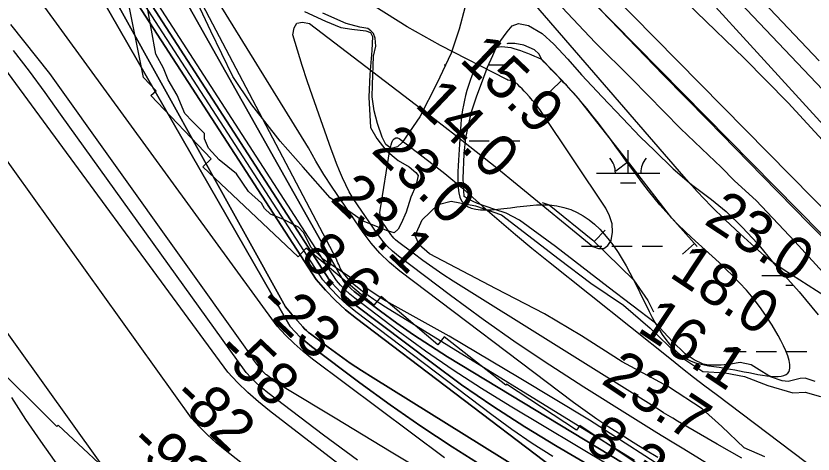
# Model space of a CAD drawing. Extents: x 3477039 to 3515015, y 546746 to 572297.
# Drawn here: x 3504314 to 3505574, y 559681 to 560373 of the extents above; entities that cross this region are included whole.
import ezdxf

# ---------------------------------------------------------------- set-up
doc = ezdxf.new("R2010")
doc.units = 0
for name, color, linetype in [('V-BORW-LINE', 7, 'Continuous'), ('V-FLOD-BASE', 7, 'Continuous'), ('V-LEVE-TOET', 7, 'Continuous'), ('V-RIVR-EDGE', 7, 'Continuous'), ('V-RIVR-RANG', 7, 'Continuous'), ('V-ROAD-CNTR', 7, 'Continuous'), ('V-RRAP-RVMT', 7, 'Continuous'), ('V-SITE-VEGE', 7, 'Continuous'), ('V-SURV-LINE', 7, 'Continuous'), ('V-TOPO-DPTH', 7, 'Continuous'), ('V-TOPO-MAJR', 7, 'Continuous'), ('V-TOPO-MINR', 7, 'Continuous'), ('V-TOPO-SHOR', 7, 'Continuous'), ('V-TOPO-WATR', 7, 'Continuous'), ('V-WETL-SWMP', 7, 'Continuous')]:
    doc.layers.add(name, color=color, linetype=linetype)

msp = doc.modelspace()

# ---------------------------------------------------------------- linework, layer by layer
at = {"layer": 'V-BORW-LINE'}
for p, q in [((3505176.2, 560272.1), (3505158.3, 560254.6)), ((3505281.5, 560143.1), (3505261.7, 560127.9)), ((3505227.6, 560016.9), (3505245.1, 560034.8)), ((3505386.1, 560013.6), (3505367.4, 559997))]:
    msp.add_line(p, q, dxfattribs=at)
for points in [[(3505144.6, 560304.4), (3505140, 560313.4), (3505133.1, 560319.8), (3505116.6, 560327.3), (3505102.2, 560329.8), (3505091.3, 560329.8), (3505089.3, 560329.4)], [(3505390.2, 560009), (3505350.2, 560054.1), (3505278.9, 560146.6), (3505206.4, 560238.4), (3505176.3, 560272), (3505144.6, 560304.4)], [(3505145.5, 560078.7), (3505156.4, 560074.8), (3505225.4, 560019.1), (3505289.8, 559956.2), (3505312.2, 559923.6), (3505321.5, 559905.8)]]:
    msp.add_lwpolyline(points, dxfattribs=at)
msp.add_spline([(3505144.6, 560304.4), (3505206.4, 560238.4), (3505350.2, 560054.1), (3505518.3, 559868.7), (3505535.9, 559811.9), (3505443.1, 559815.6), (3505381.1, 559827.9), (3505289.8, 559956.2), (3505156.4, 560074.8), (3505018.1, 560081.4), (3505013.1, 560145.3), (3505031.4, 560271.1), (3505064.5, 560320.1), (3505144.6, 560304.4)], degree=3, dxfattribs=at)
at = {"layer": 'V-FLOD-BASE'}
msp.add_lwpolyline([(3505635.3, 559976.9), (3505567.4, 560044.8), (3505493.5, 560120.2), (3505408, 560208), (3505336.4, 560280.3), (3505238.8, 560381.9), (3505185.5, 560437.3), (3505116.4, 560507.7), (3505053.3, 560570.6), (3504994.5, 560629.2), (3504900.5, 560723.9), (3504841.7, 560785.6), (3504772, 560856.6), (3504684.7, 560945.1), (3504628.9, 561003), (3504571.3, 561061.6), (3504501, 561135.7), (3504416.7, 561218.6)], dxfattribs=at)
at = {"layer": 'V-LEVE-TOET'}
for points in [[(3505618.5, 560144.5), (3505534.3, 560236.1), (3505464.6, 560306.5), (3505389.3, 560379.4), (3505278.3, 560488.5), (3505176, 560599.3), (3505093.1, 560695.1), (3505007.5, 560779.9), (3504911.9, 560886.3), (3504808.3, 560997.7), (3504703.9, 561098.8), (3504607.6, 561205.2)], [(3505159.2, 560405.9), (3505228.9, 560331.2), (3505286.5, 560274.5), (3505364.1, 560195.3), (3505408.4, 560153.6), (3505428.4, 560134.2), (3505449.6, 560113), (3505483.6, 560081.8)], [(3505483.6, 560081.8), (3505544.8, 560017.1), (3505589, 559968.5), (3505646.6, 559907.5), (3505678.7, 559873.9), (3505693.9, 559857.7), (3505713.3, 559839.6), (3505732.1, 559824), (3505772.9, 559795.1), (3505807.7, 559771.9), (3505849.2, 559749.8), (3505888.2, 559729.6), (3505926.1, 559713.7), (3505967.7, 559699.7), (3505985.5, 559693.9), (3506017.9, 559686.7), (3506067, 559678.6), (3506113.6, 559672.5), (3506157.2, 559668.8), (3506204, 559668.2), (3506266.7, 559672.8)]]:
    msp.add_lwpolyline(points, dxfattribs=at)
at = {"layer": 'V-RIVR-EDGE'}
msp.add_lwpolyline([(3505364, 559642.3), (3505220.2, 559734.6), (3505108.9, 559801.7), (3504998.1, 559867.5), (3504894.1, 559925.3), (3504799.9, 559988.7), (3504780.3, 560007.7), (3504768.1, 560031), (3504760.2, 560039.6), (3504736.3, 560052), (3504716.1, 560060), (3504706.3, 560069.2), (3504701.5, 560077.8), (3504681.3, 560096.2), (3504662.4, 560123.8), (3504634.8, 560146), (3504617.7, 560164.4), (3504611.6, 560179.1), (3504611.7, 560187.7), (3504592.7, 560206.7), (3504580.5, 560219), (3504568.3, 560248.4), (3504554.3, 560272.4), (3504547, 560290.8), (3504534.8, 560312.9), (3504520.9, 560388.9)], dxfattribs=at)
at = {"layer": 'V-ROAD-CNTR'}
for points in [[(3505819.1, 560014.4), (3505438.1, 560415.4), (3504567.9, 561339.7), (3504437.6, 561475.3)], [(3505819.1, 560014.4), (3505438.1, 560415.4), (3505119.9, 560753.3)]]:
    msp.add_lwpolyline(points, dxfattribs=at)
at = {"layer": 'V-RRAP-RVMT'}
for points in [[(3505437.9, 559571.2), (3505205.1, 559726.6), (3505199.7, 559719.1), (3505088.9, 559791.9), (3505087.8, 559790.2), (3504990.5, 559866.3), (3504980.3, 559854), (3504890.6, 559929.9), (3504879, 559916.5), (3504772.1, 560006.3), (3504759.5, 559992.8), (3504608.7, 560135.1), (3504622.3, 560147.4), (3504526.9, 560247.8), (3504535.1, 560255.1), (3504515.4, 560276.2), (3504487.7, 560413.2)], [(3504266.7, 559835.2), (3504378.3, 559725), (3504380.4, 559727.1), (3504483.9, 559630)]]:
    msp.add_lwpolyline(points, dxfattribs=at)
at = {"layer": 'V-SITE-VEGE'}
for points in [[(3504769.8, 560380.5), (3504802.8, 560365.3), (3504827.2, 560355.1), (3504844.4, 560352.4), (3504866.5, 560349.7), (3504873.8, 560347.1), (3504877.4, 560340.9), (3504875.9, 560318.8), (3504872.9, 560280.7), (3504871.2, 560245.1), (3504874.2, 560197.1), (3504883.8, 560179.8), (3504898.3, 560161.1), (3504917.8, 560144.9), (3504934.9, 560134.8), (3504945.8, 560126), (3504949.4, 560121.1), (3504945.5, 560105.2), (3504937.9, 560086.8), (3504930.2, 560063.6), (3504922.6, 560045.2), (3504917.5, 560036.7), (3504911.3, 560030.6), (3504899.1, 560034.5), (3504861.2, 560049.8), (3504810, 560086.1), (3504767.7, 560134.6), (3504731.3, 560175.7), (3504686.6, 560232.9), (3504656.5, 560277.5), (3504621.8, 560349.3), (3504600.3, 560393.9)], [(3505497.6, 559676.9), (3505464.8, 559691.1), (3505429.6, 559724.6), (3505398.3, 559752.5), (3505345.2, 559787.6), (3505271.6, 559827.1), (3505207.5, 559867.8), (3505148.9, 559903), (3505072.5, 559942.5), (3504967.4, 559997.5), (3504951.1, 560011.5), (3504944.5, 560026.7), (3504955.8, 560051.3), (3504980.9, 560075.7), (3505001.6, 560080.9), (3505039.9, 560073.5), (3505081, 560059.2), (3505172.1, 559989.2), (3505222.4, 559951.4), (3505274.1, 559916.4), (3505316.3, 559880.1), (3505359.7, 559838.2), (3505399.1, 559811.6), (3505434.9, 559809.7), (3505465, 559803.8), (3505501.9, 559789.6), (3505541.6, 559778), (3505560.9, 559779.1), (3505585.5, 559771.9)]]:
    msp.add_lwpolyline(points, dxfattribs=at)
at = {"layer": 'V-SURV-LINE'}
for points in [[(3503966, 561715.1), (3505716.8, 559940)], [(3505695.5, 559918.9), (3503944.6, 561694)]]:
    msp.add_lwpolyline(points, dxfattribs=at)
at = {"layer": 'V-TOPO-DPTH'}
for points in [[(3505328.2, 559675.7), (3505308.8, 559687.6), (3505289.4, 559699.5), (3505270, 559711.4), (3505250.9, 559723.7), (3505232, 559736.3), (3505213.4, 559749.4), (3505195.1, 559762.9), (3504920.5, 559970.3), (3504904.2, 559984), (3504888.9, 559998.5), (3504875, 560014.5), (3504862.2, 560031.4), (3504813.2, 560102.9), (3504800, 560123.1), (3504787.5, 560143.7), (3504775.9, 560164.8), (3504531, 560562.1), (3504513.8, 560583.4), (3504495.9, 560604), (3504476.9, 560623.7), (3504457.3, 560642.7), (3503825.2, 561037.7)], [(3505231, 559656.9), (3505169, 559693.2), (3505117.8, 559724.3), (3505067.3, 559756.7), (3505018.1, 559790.8), (3504969.7, 559826.2), (3504850.1, 559916.7), (3504839.1, 559925.7), (3504828.5, 559935.1), (3504818.7, 559945.3), (3504809.4, 559956), (3504461.4, 560494.1), (3504443.2, 560516.3), (3504424.3, 560537.8), (3504404.2, 560558.3), (3504383.4, 560578), (3503753.2, 560979.2)], [(3503753.2, 560979.2), (3504383.4, 560578), (3504404.2, 560558.3), (3504424.3, 560537.8), (3504443.2, 560516.3), (3504461.4, 560494.1), (3504809.4, 559956), (3504818.7, 559945.3), (3504828.5, 559935.1), (3504839.1, 559925.7), (3504850.1, 559916.7), (3504969.7, 559826.2), (3505018.1, 559790.8), (3505067.3, 559756.7), (3505117.8, 559724.3), (3505169, 559693.2), (3505231, 559656.9)], [(3505225.9, 559585.4), (3504878, 559801.4), (3504859.8, 559813), (3504841.9, 559824.9), (3504824.3, 559837.3), (3504806.9, 559850), (3504779.1, 559870.9), (3504775.8, 559873.5), (3504772.7, 559876.2), (3504769.7, 559879.2), (3504766.9, 559882.2), (3504750.4, 559901.1), (3504739.7, 559913.9), (3504415.7, 560497.9), (3504408.2, 560507), (3504400.4, 560515.8), (3504392.2, 560524.2), (3504383.7, 560532.3), (3503684.3, 560965.6)], [(3503684.3, 560965.6), (3504383.7, 560532.3), (3504392.2, 560524.2), (3504400.4, 560515.8), (3504408.2, 560507), (3504415.7, 560497.9), (3504739.7, 559913.9), (3504750.4, 559901.1), (3504766.9, 559882.2), (3504769.7, 559879.2), (3504772.7, 559876.2), (3504775.8, 559873.5), (3504779.1, 559870.9), (3504806.9, 559850), (3504824.3, 559837.3), (3504841.9, 559824.9), (3504859.8, 559813), (3504878, 559801.4), (3505225.9, 559585.4)], [(3503910.6, 560839.8), (3504383.5, 560555.2), (3504398.2, 560541.3), (3504412.4, 560526.8), (3504425.7, 560511.7), (3504438.6, 560496), (3504788, 559956.8), (3504802.7, 559940.1), (3504818.1, 559924.1), (3504834.6, 559909.3), (3504851.8, 559895.2), (3505162.9, 559659.5)], [(3503910.6, 560839.8), (3504383.5, 560555.2), (3504398.2, 560541.3), (3504412.4, 560526.8), (3504425.7, 560511.7), (3504438.6, 560496), (3504788, 559956.8), (3504802.7, 559940.1), (3504818.1, 559924.1), (3504834.6, 559909.3), (3504851.8, 559895.2), (3505162.9, 559659.5)], [(3505273.5, 559667.1), (3504995.8, 559835), (3504968.6, 559852), (3504941.8, 559869.6), (3504915.6, 559888), (3504889.7, 559906.9), (3504848.3, 559938.2), (3504843.6, 559942.1), (3504839, 559946.2), (3504834.7, 559950.6), (3504830.7, 559955.2), (3504542.1, 560468.2)], [(3504542.1, 560468.2), (3504830.7, 559955.2), (3504834.7, 559950.6), (3504839, 559946.2), (3504843.6, 559942.1), (3504848.3, 559938.2), (3504889.7, 559906.9), (3504915.6, 559888), (3504941.8, 559869.6), (3504968.6, 559852), (3504995.8, 559835), (3505273.5, 559667.1)], [(3505053.1, 559661.3), (3505003, 559692.8), (3504953.5, 559725.3), (3504904.9, 559759.2), (3504857, 559794), (3504780.8, 559851.1), (3504771.7, 559858.4), (3504762.9, 559866), (3504754.7, 559874.1), (3504746.8, 559882.7), (3504420, 560452.3)], [(3504420, 560452.3), (3504746.8, 559882.7), (3504754.7, 559874.1), (3504762.9, 559866), (3504771.7, 559858.4), (3504780.8, 559851.1), (3504857, 559794), (3504904.9, 559759.2), (3504953.5, 559725.3), (3505003, 559692.8), (3505053.1, 559661.3)]]:
    msp.add_lwpolyline(points, dxfattribs=at)
at = {"layer": 'V-TOPO-MAJR'}
for points in [[(3504991, 559675.5), (3504782.5, 559831.3), (3504767.6, 559843.2), (3504753.2, 559855.7), (3504739.7, 559869.1), (3504726.7, 559883.1), (3504355, 560392.9), (3504350.8, 560401), (3504346.5, 560409.2), (3504336.5, 560428.2), (3504330.7, 560437.1), (3504324.1, 560445.2), (3504316.1, 560451.9), (3504307.3, 560457.8)], [(3504487.7, 559610.7), (3504096.3, 560156.7)]]:
    msp.add_lwpolyline(points, dxfattribs=at)
at = {"layer": 'V-TOPO-MINR'}
for points in [[(3505253.3, 559662.3), (3505094.6, 559756.7), (3505049.3, 559784.6), (3505004.6, 559813.6), (3504960.9, 559844), (3504917.9, 559875.4), (3504849.2, 559927.4), (3504841.3, 559933.9), (3504833.8, 559940.6), (3504826.7, 559947.9), (3504820, 559955.6), (3504472.9, 560493.2), (3504452, 560518.7), (3504430.2, 560543.3), (3504407.2, 560566.8), (3504383.3, 560589.5), (3503715, 561028.3)], [(3505328.2, 559675.7), (3505308.8, 559687.6), (3505289.4, 559699.5), (3505270, 559711.4), (3505250.9, 559723.7), (3505232, 559736.3), (3505213.4, 559749.4), (3505195.1, 559762.9), (3504920.5, 559970.3), (3504904.2, 559984), (3504888.9, 559998.5), (3504875, 560014.5), (3504862.2, 560031.4), (3504813.2, 560102.9), (3504800, 560123.1), (3504787.5, 560143.7), (3504775.9, 560164.8), (3504531, 560562.1), (3504513.8, 560583.4), (3504495.9, 560604), (3504476.9, 560623.7), (3504457.3, 560642.7), (3503825.2, 561037.7)], [(3505162.3, 559677.2), (3505129.5, 559698.1), (3505097.5, 559720.2), (3505066, 559743.1), (3504850.9, 559905.9), (3504836.8, 559917.5), (3504823.3, 559929.6), (3504810.7, 559942.7), (3504798.7, 559956.4), (3504450, 560495.1), (3504434.5, 560514), (3504418.3, 560532.3), (3504401.2, 560549.8), (3504383.4, 560566.6), (3503728.8, 560978)], [(3505231, 559656.9), (3505169, 559693.2), (3505117.8, 559724.3), (3505067.3, 559756.7), (3505018.1, 559790.8), (3504969.7, 559826.2), (3504850.1, 559916.7), (3504839.1, 559925.7), (3504828.5, 559935.1), (3504818.7, 559945.3), (3504809.4, 559956), (3504461.4, 560494.1), (3504443.2, 560516.3), (3504424.3, 560537.8), (3504404.2, 560558.3), (3504383.4, 560578), (3503753.2, 560979.2)], [(3505225.9, 559585.4), (3504878, 559801.4), (3504859.8, 559813), (3504841.9, 559824.9), (3504824.3, 559837.3), (3504806.9, 559850), (3504779.1, 559870.9), (3504775.8, 559873.5), (3504772.7, 559876.2), (3504769.7, 559879.2), (3504766.9, 559882.2), (3504750.4, 559901.1), (3504739.7, 559913.9), (3504415.7, 560497.9), (3504408.2, 560507), (3504400.4, 560515.8), (3504392.2, 560524.2), (3504383.7, 560532.3), (3503684.3, 560965.6)], [(3505162.9, 559659.5), (3504851.8, 559895.2), (3504834.6, 559909.3), (3504818.1, 559924.1), (3504802.7, 559940.1), (3504788, 559956.8), (3504438.6, 560496), (3504425.7, 560511.7), (3504412.4, 560526.8), (3504398.2, 560541.3), (3504383.5, 560555.2), (3503910.6, 560839.8)], [(3505737.2, 559838.1), (3505526.5, 559972.7), (3505516.2, 559979.6), (3505506.2, 559986.9), (3505496.5, 559994.7), (3505487.1, 560002.8), (3505458.3, 560028.9), (3505435.1, 560050.7), (3505412.4, 560073), (3505390.6, 560096.2), (3505369.3, 560119.9), (3504772.7, 560808.9), (3504768.6, 560813.6), (3504764.5, 560818.3), (3504760.5, 560823), (3504756.3, 560827.7), (3504750.9, 560833.9), (3504748.1, 560837), (3504746.8, 560838.6), (3504745.5, 560840.2), (3504740.1, 560846.5)], [(3505291.5, 559671.2), (3504897.9, 559913.4), (3504888.6, 559919.3), (3504879.5, 559925.4), (3504870.5, 559931.7), (3504861.6, 559938.2), (3504847.4, 559948.9), (3504844.2, 559951.7), (3504842.8, 559953.2), (3504841.4, 559954.8), (3504831, 559967.5), (3504829.2, 559969.9), (3504827.6, 559972.4), (3504826.1, 559975), (3504824.9, 559977.8), (3504823.7, 559980.6), (3504822.5, 559983.4), (3504821.3, 559986.2), (3504820.1, 559989), (3504550.4, 560502.2)], [(3505053.1, 559661.3), (3505003, 559692.8), (3504953.5, 559725.3), (3504904.9, 559759.2), (3504857, 559794), (3504780.8, 559851.1), (3504771.7, 559858.4), (3504762.9, 559866), (3504754.7, 559874.1), (3504746.8, 559882.7), (3504420, 560452.3)], [(3505842.6, 559397.5), (3505369.1, 559688.8), (3505348, 559701.8), (3505326.8, 559714.9), (3505305.7, 559728), (3505284.5, 559741.1), (3505211.1, 559786.9), (3505157.3, 559821.4), (3505104.1, 559856.9), (3505052, 559893.9), (3505000.5, 559931.7), (3504918.5, 559993.7), (3504908.9, 560001.7), (3504899.9, 560010.3), (3504891.8, 560019.7), (3504884.3, 560029.6), (3504853.2, 560075), (3504846.6, 560085.2), (3504840.4, 560095.7), (3504834.9, 560106.5), (3504829.7, 560117.6), (3504825, 560128.9), (3504820.5, 560140.2), (3504816.1, 560151.6), (3504812, 560163.1), (3504782.3, 560246.7), (3504774, 560270.8), (3504766, 560294.9), (3504758.4, 560319.1), (3504751.2, 560343.5), (3504753.2, 560354.7), (3504757.8, 560362), (3504766.4, 560363.7), (3504777.5, 560361.5), (3504975.7, 560210.2), (3505008.5, 560184.9), (3505041.2, 560159.3), (3505073.5, 560133.4), (3505105.7, 560107.3), (3505225.5, 560009), (3505234.6, 560005.7), (3505242.7, 560005.7), (3505249.2, 560010.5), (3505254.7, 560018.4), (3505256.3, 560031.9), (3505255.8, 560044.9), (3505252, 560057.4), (3505246, 560069.6), (3505143.7, 560222.4), (3505141.6, 560225.4), (3505139.4, 560228.4), (3505137.2, 560231.3), (3505134.9, 560234.3), (3505132.5, 560237.1), (3505130.2, 560239.9), (3505127.7, 560242.7), (3505125.3, 560245.5), (3505120.2, 560251.2), (3505116.9, 560254.7), (3505113.6, 560258.2), (3505110.2, 560261.6), (3505106.7, 560265), (3505102.2, 560269.2), (3505100.8, 560270.2), (3505096.1, 560271.4), (3505094.3, 560271.4), (3505091, 560272.1), (3505089.4, 560272.7), (3504984.4, 560326.5), (3504931.8, 560356.2), (3504880.9, 560388.5)], [(3504951.4, 559657.3), (3504906.9, 559684.3), (3504862.4, 559711.2), (3504817.9, 559738), (3504740.3, 559784.8), (3504734.6, 559788.3), (3504729.1, 559791.9), (3504723.6, 559795.7), (3504718.3, 559799.6), (3504709.6, 559806.2), (3504708.7, 559807), (3504706.9, 559808.6), (3504706.1, 559809.5), (3504700.8, 559815.5), (3504697.4, 559819.4), (3504694.2, 559823.4), (3504691.1, 559827.6), (3504688.1, 559831.8), (3504686.7, 559833.9), (3504683.1, 559839.2), (3504679.5, 559844.6), (3504675.8, 559849.9), (3504366.9, 560282.4), (3504305.2, 560359.7)], [(3504853.7, 559671.5), (3504799.7, 559711.1), (3504711.9, 559777.9), (3504702.7, 559785.3), (3504693.8, 559793.1), (3504685.4, 559801.4), (3504677.4, 559810), (3504383.7, 560218.4), (3504359.9, 560252.5), (3504335.1, 560285.9), (3504309.6, 560318.8)], [(3505089.1, 559461.1), (3504714.1, 559749.4), (3504696.7, 559763.6), (3504679.9, 559778.4), (3504664, 559794.1), (3504648.7, 559810.5), (3504288, 560300.4)], [(3504999.4, 559407.9), (3504644.1, 559687.4), (3504630, 559699.2), (3504616.4, 559711.4), (3504603.5, 559724.4), (3504591, 559737.9), (3504255.4, 560205.3)], [(3504889.1, 560059.7), (3504889, 560062.8), (3504889.3, 560066), (3504904.6, 560161.6), (3504905.4, 560165.6), (3504906.4, 560169.5), (3504907.8, 560173.3), (3504909.4, 560177.1), (3504911.5, 560179.4), (3504913.8, 560180.7), (3504916.5, 560180.6), (3504919.4, 560179.5), (3504982, 560131.8), (3504991.5, 560124.4), (3505000.9, 560116.8), (3505010.1, 560109.1), (3505019.2, 560101.2), (3505051.8, 560072.3), (3505077.4, 560050.1), (3505103.1, 560028.2), (3505129.1, 560006.6), (3505155.4, 559985.3), (3505349.7, 559830.4), (3505367.2, 559816.5), (3505384.8, 559802.8), (3505402.5, 559789.2), (3505420.2, 559775.6), (3505602.2, 559638.2)], [(3505461.2, 559674.8), (3505422, 559696.6), (3505359.5, 559733.3), (3505352.1, 559737.7), (3505344.7, 559742.1), (3505337.4, 559746.6), (3505330.1, 559751.1), (3505004.8, 559954.6), (3504988.6, 559965.1), (3504972.6, 559975.8), (3504956.9, 559986.9), (3504941.3, 559998.4), (3504916.6, 560017.1), (3504913.7, 560019.5), (3504911, 560022.1), (3504908.6, 560024.9), (3504906.3, 560027.9), (3504896.5, 560042.2), (3504894.8, 560044.9), (3504893.2, 560047.7), (3504891.8, 560050.6), (3504890.6, 560053.5), (3504889.7, 560056.6), (3504889.1, 560059.7)], [(3504426.7, 559597.2), (3504352.8, 559701.5), (3504329.4, 559735.9), (3504306.9, 559770.8)]]:
    msp.add_lwpolyline(points, dxfattribs=at)
at = {"layer": 'V-TOPO-SHOR'}
for points in [[(3505783.1, 559989.8), (3505331.1, 560485.4), (3505225.5, 560602), (3504766.3, 561097.7), (3504503.9, 561374.6), (3504161.3, 561720.9), (3504066.5, 561808.3), (3503964.5, 561888.5), (3503793.2, 562001.5), (3503581.8, 562125.4), (3503049.7, 562442.5), (3502947.7, 562508.1)], [(3505583, 560302.4), (3505466.2, 560426.2), (3505353.5, 560543.7)]]:
    msp.add_lwpolyline(points, dxfattribs=at)
at = {"layer": 'V-TOPO-WATR'}
msp.add_lwpolyline([(3505273.5, 559667.1), (3504995.8, 559835), (3504968.6, 559852), (3504941.8, 559869.6), (3504915.6, 559888), (3504889.7, 559906.9), (3504848.3, 559938.2), (3504843.6, 559942.1), (3504839, 559946.2), (3504834.7, 559950.6), (3504830.7, 559955.2), (3504542.1, 560468.2)], dxfattribs=at)
at = {"layer": 'V-WETL-SWMP'}
for p, q in [((3504990.7, 560296), (3504992.5, 560296)), ((3505060.4, 560296), (3505090.7, 560296)), ((3505029.8, 560175.9), (3505061.8, 560175.9)), ((3505077.8, 560175.9), (3505109.8, 560175.9)), ((3505281.2, 560125.2), (3505281.2, 560161.2)), ((3505231.2, 560125.2), (3505331.2, 560125.2)), ((3505269.2, 560109.8), (3505293.2, 560109.8)), ((3505207.7, 560009.8), (3505239.7, 560009.8)), ((3505255.7, 560009.8), (3505287.7, 560009.8)), ((3505303.7, 560009.8), (3505335.7, 560009.8)), ((3505492.6, 559963.3), (3505528.4, 559963.3)), ((3505530.6, 559947.9), (3505542, 559947.9)), ((3505435.7, 559843.3), (3505467.7, 559843.3)), ((3505483.7, 559843.3), (3505515.7, 559843.3)), ((3505531.7, 559843.3), (3505563.7, 559843.3))]:
    msp.add_line(p, q, dxfattribs=at)
for points in [[(3505022.9, 560386.4), (3505014.2, 560352.2), (3505001.3, 560314.5), (3504978.7, 560266.7), (3504951.8, 560214.2), (3504923.8, 560173.4), (3504916.8, 560166.6), (3504906.5, 560164), (3504898.3, 560170.3), (3504892.3, 560182), (3504885, 560203.4), (3504879.8, 560223.4), (3504876.7, 560245.5), (3504877, 560264.7), (3504878.9, 560310), (3504882.6, 560325.8), (3504881.4, 560338.2), (3504878.8, 560345.8), (3504874.7, 560349.9), (3504869.9, 560353.4), (3504856.9, 560355.7), (3504835.7, 560361.5), (3504798.8, 560377.8)], [(3505577, 559796), (3505561.2, 559801.1), (3505553, 559800.5), (3505534.4, 559795.9), (3505524.7, 559796.8), (3505506.3, 559803.2), (3505492.6, 559811.6), (3505475.6, 559822.2), (3505458.5, 559825.8), (3505443.3, 559823.3), (3505428.2, 559821.5), (3505408.9, 559821.7), (3505400, 559823.2), (3505385.7, 559830.3), (3505371.4, 559839.4), (3505351.1, 559859.6), (3505324.6, 559888.2), (3505249.8, 559944.8), (3505166.2, 560009.2), (3505109.7, 560050.5), (3505088.6, 560061.8), (3505070.8, 560067.6), (3505043.4, 560076.9), (3505028.4, 560084), (3505022.3, 560088.2), (3505020.6, 560116.4), (3505021.8, 560155.5), (3505024.9, 560180.9), (3505029.3, 560202.8), (3505033.7, 560222), (3505042.3, 560247.3), (3505050.9, 560270.6), (3505058.7, 560292.5), (3505067.2, 560310.9), (3505074.3, 560326.6), (3505089.8, 560348.4), (3505098.1, 560357.9), (3505107.8, 560361.2), (3505123.6, 560358.2), (3505145.4, 560345.6), (3505163.7, 560328.8), (3505186.1, 560305.1), (3505207.7, 560280.1), (3505240.2, 560245.3), (3505272.1, 560211.9), (3505300.5, 560182.6), (3505322.9, 560161), (3505352.7, 560131.7), (3505381.3, 560107.3), (3505413.2, 560083.5), (3505436.3, 560064.6), (3505461.4, 560039.5), (3505485.8, 560013.8), (3505511.5, 559982.5), (3505551.4, 559937.3), (3505581.8, 559901.1)]]:
    msp.add_lwpolyline(points, dxfattribs=at)
for centre, start, end in [((3505095.9, 560296.5), 179.756, 180.7718), ((3505225.9, 560125.7), 359.2282, 40.7718), ((3505336.4, 560125.7), 139.2282, 180.7718), ((3505487.3, 559963.8), 359.2282, 11.2262)]:
    msp.add_arc(centre, 35.2, start, end, dxfattribs=at)

# ---------------------------------------------------------------- texts
at = {"layer": 'V-RIVR-RANG'}
for s, rotation, p in [('15.9', 316.3783, (3505013, 560302.6)), ('14.0', 316.3783, (3504942.2, 560231.9)), ('23.0', 316.3783, (3504873.4, 560159.3)), ('23.1', 316.3783, (3504808.4, 560083.1)), ('23.0', 326.4683, (3505399.3, 560046.1)), ('8.6', 316.3783, (3504760.6, 559990.5)), ('18.0', 326.4683, (3505344.3, 559962.6)), ('-23', 316.6637, (3504693.6, 559915.7)), ('16.1', 326.4683, (3505293.7, 559876.2)), ('-58', 316.6637, (3504627.5, 559840.6)), ('23.7', 326.4683, (3505236.7, 559794)), ('-82', 316.6637, (3504557.9, 559768.8)), ('8.3', 326.4683, (3505209.4, 559692.1)), ('-92', 316.6637, (3504489.8, 559695.5))]:
    msp.add_text(s, height=67, rotation=rotation, dxfattribs=at).set_placement(p)

doc.saveas('drawing.dxf')
